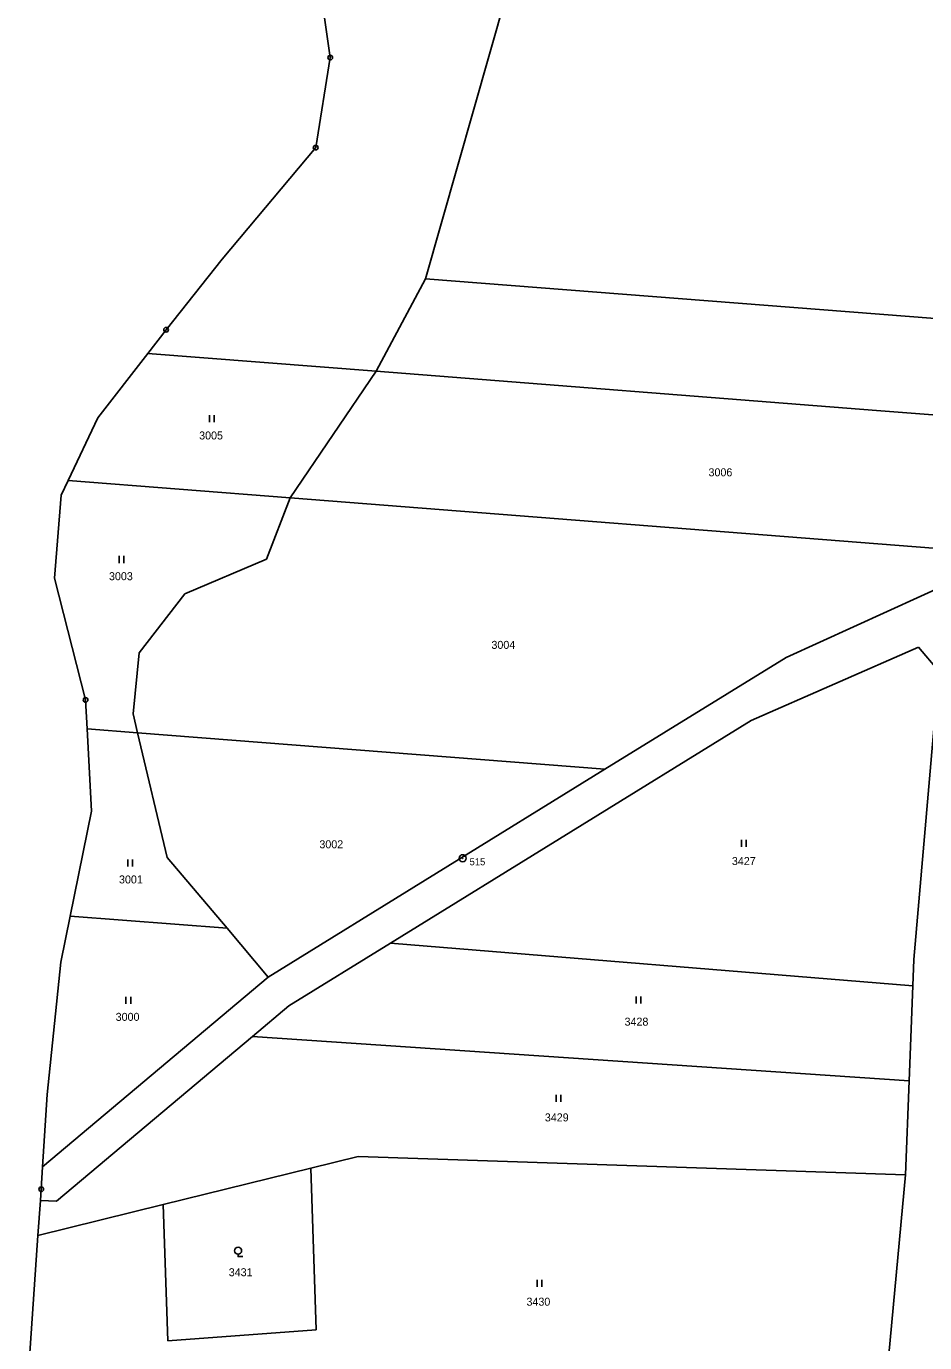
# Model space of a CAD drawing. Extents: x -618848 to -615803, y -1044450 to -1042254.
# Drawn here: x -618633.7 to -618442.8, y -1043276.7 to -1042997.1 of the extents above; entities that cross this region are included whole.
import ezdxf

# ---------------------------------------------------------------- set-up
doc = ezdxf.new("R2010")
doc.units = 0
doc.header["$LTSCALE"] = 0.68
for name, color, linetype, lineweight in [('1', 7, 'Continuous', 25), ('3', 7, 'Continuous', 25), ('8', 7, 'Continuous', 25)]:
    doc.layers.add(name, color=color, linetype=linetype, lineweight=lineweight)
doc.layers.add('2', color=7, linetype='Continuous')

msp = doc.modelspace()

# ---------------------------------------------------------------- linework, layer by layer
at = {"layer": '1'}
for p, q in [((-618572.95, -1042976.8), (-618569.13, -1043003.7)), ((-618530.67, -1042986.81), (-618548.9, -1043050.68)), ((-618569.13, -1043003.7), (-618572.23, -1043022.82)), ((-618572.23, -1043022.82), (-618592.11, -1043046.51)), ((-618592.11, -1043046.51), (-618604.01, -1043061.51)), ((-618548.9, -1043050.68), (-618559.4, -1043070.33)), ((-618440.56, -1043059.14), (-618548.9, -1043050.68)), ((-618604.01, -1043061.51), (-618607.9, -1043066.53)), ((-618607.9, -1043066.53), (-618618.51, -1043080.23)), ((-618559.4, -1043070.33), (-618607.9, -1043066.53)), ((-618577.64, -1043097.22), (-618559.4, -1043070.33)), ((-618559.4, -1043070.33), (-618453.04, -1043078.64)), ((-618618.51, -1043080.23), (-618624.86, -1043093.52)), ((-618453.04, -1043078.64), (-618346.67, -1043086.95)), ((-618624.86, -1043093.52), (-618626.34, -1043096.62)), ((-618624.86, -1043093.52), (-618577.64, -1043097.22)), ((-618626.34, -1043096.62), (-618627.75, -1043114.25)), ((-618582.65, -1043110.25), (-618577.64, -1043097.22)), ((-618424.1, -1043109.22), (-618577.64, -1043097.22)), ((-618600, -1043117.6), (-618582.65, -1043110.25)), ((-618472.26, -1043131.14), (-618424.1, -1043109.22)), ((-618627.75, -1043114.25), (-618621.14, -1043140.15)), ((-618609.77, -1043130.13), (-618600, -1043117.6)), ((-618611.02, -1043143.07), (-618609.77, -1043130.13)), ((-618479.68, -1043144.53), (-618444.12, -1043128.96)), ((-618444.12, -1043128.96), (-618439.81, -1043134.07)), ((-618510.76, -1043154.89), (-618472.26, -1043131.14)), ((-618445.12, -1043195.3), (-618439.81, -1043134.07)), ((-618621.14, -1043140.15), (-618620.82, -1043146.29)), ((-618610.06, -1043147.13), (-618611.02, -1043143.07)), ((-618556.33, -1043191.81), (-618479.68, -1043144.53)), ((-618620.82, -1043146.29), (-618610.06, -1043147.13)), ((-618620.82, -1043146.29), (-618619.9, -1043163.78)), ((-618510.76, -1043154.89), (-618610.06, -1043147.13)), ((-618610.06, -1043147.13), (-618603.78, -1043173.59)), ((-618582.31, -1043199.02), (-618510.76, -1043154.89)), ((-618619.9, -1043163.78), (-618624.39, -1043186.06)), ((-618603.78, -1043173.59), (-618591.05, -1043188.67)), ((-618624.39, -1043186.06), (-618626.36, -1043195.84)), ((-618591.05, -1043188.67), (-618624.39, -1043186.06)), ((-618591.05, -1043188.67), (-618582.31, -1043199.02)), ((-618577.9, -1043205.12), (-618556.33, -1043191.81)), ((-618556.33, -1043191.81), (-618445.33, -1043200.9)), ((-618626.36, -1043195.84), (-618629.26, -1043223.97)), ((-618445.33, -1043200.9), (-618445.12, -1043195.3)), ((-618582.31, -1043199.02), (-618630.25, -1043239.34)), ((-618445.33, -1043200.9), (-618446.08, -1043221.09)), ((-618585.68, -1043211.66), (-618577.9, -1043205.12)), ((-618627.28, -1043246.64), (-618585.68, -1043211.66)), ((-618446.08, -1043221.09), (-618585.68, -1043211.66)), ((-618446.08, -1043221.09), (-618446.91, -1043241.07)), ((-618629.26, -1043223.97), (-618630.25, -1043239.34)), ((-618630.25, -1043239.34), (-618630.55, -1043244.1)), ((-618573.29, -1043239.63), (-618604.63, -1043247.37)), ((-618563.2, -1043237.14), (-618573.29, -1043239.63)), ((-618572.13, -1043273.98), (-618573.29, -1043239.63)), ((-618446.91, -1043241.07), (-618563.2, -1043237.14)), ((-618451.82, -1043294.58), (-618446.91, -1043241.07)), ((-618630.55, -1043244.1), (-618630.72, -1043246.52)), ((-618630.72, -1043246.52), (-618631.24, -1043253.91)), ((-618631.24, -1043253.91), (-618604.63, -1043247.37)), ((-618630.72, -1043246.52), (-618627.28, -1043246.64)), ((-618604.63, -1043247.37), (-618603.65, -1043276.3)), ((-618631.24, -1043253.91), (-618633.72, -1043289.16)), ((-618603.65, -1043276.3), (-618572.13, -1043273.98))]:
    msp.add_line(p, q, dxfattribs=at)
at = {"layer": '3'}
for p, q in [((-618594.771, -1043081.13), (-618594.771, -1043079.63)), ((-618593.77, -1043081.13), (-618593.77, -1043079.63)), ((-618613.981, -1043111.07), (-618613.981, -1043109.57)), ((-618612.98, -1043111.07), (-618612.98, -1043109.57)), ((-618481.771, -1043171.34), (-618481.771, -1043169.84)), ((-618480.77, -1043171.34), (-618480.77, -1043169.84)), ((-618612.141, -1043175.56), (-618612.141, -1043174.06)), ((-618611.14, -1043175.56), (-618611.14, -1043174.06)), ((-618612.541, -1043204.71), (-618612.541, -1043203.21)), ((-618611.54, -1043204.71), (-618611.54, -1043203.21)), ((-618504.151, -1043204.64), (-618504.151, -1043203.14)), ((-618503.15, -1043204.64), (-618503.15, -1043203.14)), ((-618521.151, -1043225.56), (-618521.151, -1043224.06)), ((-618520.15, -1043225.56), (-618520.15, -1043224.06)), ((-618525.191, -1043264.81), (-618525.191, -1043263.31)), ((-618524.19, -1043264.81), (-618524.19, -1043263.31))]:
    msp.add_line(p, q, dxfattribs=at)
msp.add_lwpolyline([(-618588.71, -1043257.912), (-618588.71, -1043258.41), (-618587.709, -1043258.41)], dxfattribs=at)
msp.add_circle((-618588.7093, -1043257.1609), 0.75, dxfattribs=at)
at = {"layer": '8'}
for centre, radius in [((-618569.13, -1043003.6999), 0.5), ((-618569.13, -1043003.6999), 0.0303), ((-618572.23, -1043022.8199), 0.5), ((-618572.23, -1043022.8199), 0.0303), ((-618604.01, -1043061.5099), 0.5), ((-618604.01, -1043061.5099), 0.0303), ((-618621.14, -1043140.1499), 0.5), ((-618621.14, -1043140.1499), 0.0303), ((-618541, -1043173.7798), 0.75), ((-618541, -1043173.7798), 0.03), ((-618630.55, -1043244.0999), 0.5), ((-618630.55, -1043244.0999), 0.0303)]:
    msp.add_circle(centre, radius, dxfattribs=at)

# ---------------------------------------------------------------- texts
at = {"layer": '2'}
for s, p in [('3005', (-618596.99, -1043084.815)), ('3006', (-618488.75, -1043092.645)), ('3003', (-618616.15, -1043114.715)), ('3004', (-618534.88, -1043129.305)), ('3002', (-618571.44, -1043171.665)), ('3427', (-618483.78, -1043175.225)), ('3001', (-618614.02, -1043179.135)), ('3000', (-618614.73, -1043208.325)), ('3428', (-618506.59, -1043209.345)), ('3429', (-618523.53, -1043229.685)), ('3431', (-618590.7, -1043262.575)), ('3430', (-618527.43, -1043268.835))]:
    msp.add_text(s, height=1.7, dxfattribs=at).set_placement(p)
at = {"layer": '8'}
msp.add_text('515', height=1.5, dxfattribs=at).set_placement((-618539.53, -1043175.275))

doc.saveas('drawing.dxf')
